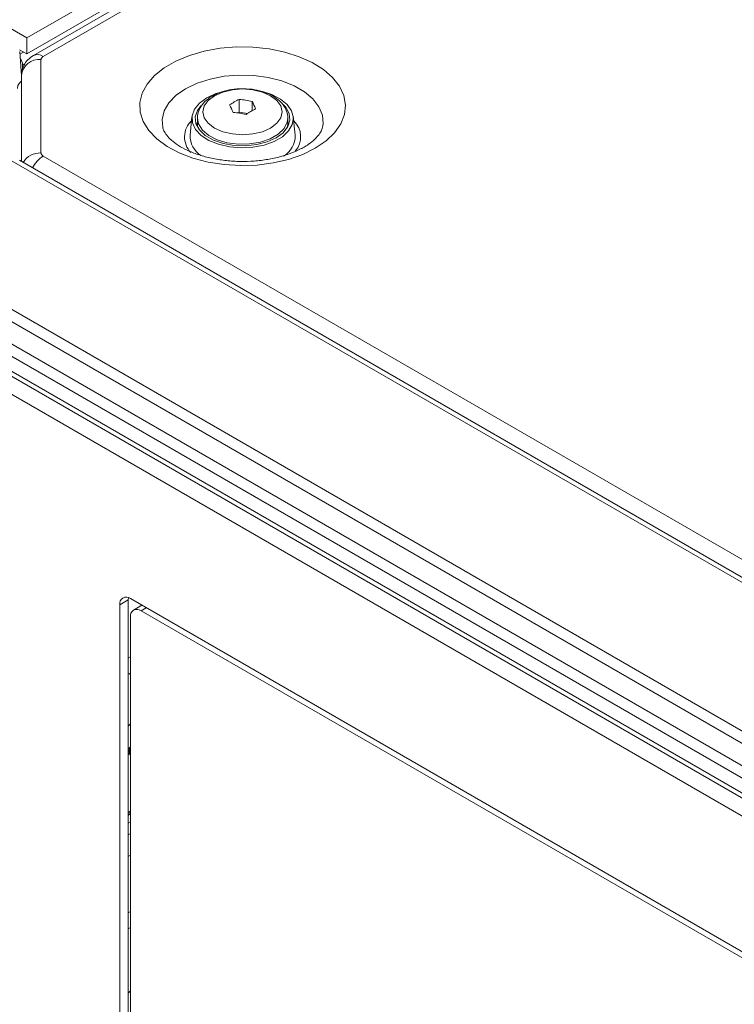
# Model space of a CAD drawing. Header units: millimetres. Extents: x 0 to 1118, y 0 to 864.
# Tile 264 of 512: x 466 to 490, y 181 to 213. Entities that reach past the tile are written whole.
import ezdxf

# ---------------------------------------------------------------- set-up
doc = ezdxf.new("R2010")
doc.units = ezdxf.units.MM

msp = doc.modelspace()

# ---------------------------------------------------------------- linework, layer by layer
at = {"color": 7, "linetype": 'Continuous', "lineweight": 15}
for p, q in [((466.3515, 212.7039), (553.1605, 262.8177)), ((553.1686, 262.2916), (466.3434, 212.1685)), ((553.4107, 262.2532), (466.565, 212.1183)), ((461.7249, 215.3748), (466.3515, 212.7039)), ((466.3434, 212.1685), (466.3515, 212.7039)), ((466.3434, 212.1685), (466.1009, 212.3073)), ((466.1085, 212.2492), (466.1668, 211.4379)), ((466.2071, 211.804), (466.2071, 211.666)), ((466.1668, 211.4533), (466.1668, 208.5982)), ((466.1668, 211.2672), (466.1653, 211.2681)), ((473.401, 210.66), (473.401, 210.2319)), ((473.8332, 210.5931), (473.8332, 210.2817)), ((471.8322, 210.0806), (471.7698, 209.4704)), ((473.401, 210.2319), (473.3597, 210.2081)), ((473.6771, 210.1892), (473.401, 210.2319)), ((475.2637, 209.4704), (475.2014, 210.0807)), ((472.0168, 210.0328), (472.0168, 209.8599)), ((475.0168, 209.8599), (475.0168, 210.0328)), ((475.0168, 209.8922), (475.0516, 209.8191)), ((598.1026, 132.4332), (466.1035, 208.6347)), ((461.0073, 204.2478), (593.0065, 128.0463)), ((469.7221, 194.1021), (469.7161, 194.0308)), ((469.7161, 194.0308), (469.7161, 148.7128)), ((518.1352, 166.1607), (469.7868, 194.0717)), ((469.4332, 148.5495), (469.4332, 193.8675)), ((470.1707, 193.85), (469.8904, 193.6882)), ((469.7868, 148.5495), (469.7868, 193.4593)), ((470.1403, 193.6634), (517.9584, 166.0586)), ((469.7868, 192.1326), (469.7161, 192.0922)), ((469.7161, 191.5633), (469.7868, 191.6045)), ((469.7161, 189.8287), (469.7868, 189.9059)), ((469.7868, 189.1412), (469.7161, 189.064)), ((469.7544, 188.9988), (469.748, 189.0989)), ((469.7537, 189.105), (469.7622, 188.9702)), ((469.7161, 186.9459), (469.7868, 187.023)), ((469.7868, 186.9433), (469.7161, 186.8687)), ((469.7868, 186.6506), (469.7161, 186.6098)), ((469.7161, 186.2204), (469.7868, 186.2612)), ((469.7868, 185.5467), (469.7161, 185.5059)), ((469.7868, 183.6715), (469.7161, 183.631)), ((469.7161, 183.1022), (469.7868, 183.1434)), ((469.7161, 180.9644), (469.7868, 181.0411))]:
    msp.add_line(p, q, dxfattribs=at)
at = {"color": 9, "linetype": 'Continuous', "lineweight": 0}
for p, q in [((553.7357, 262.2211), (466.89, 212.0861)), ((466.115, 212.1591), (466.2369, 212.2295)), ((466.2943, 211.8544), (466.2071, 211.804)), ((466.8168, 211.9841), (466.8168, 208.879)), ((466.89, 208.7769), (598.637, 132.721)), ((597.8527, 132.4085), (465.8535, 208.61)), ((461.5805, 206.1432), (593.5797, 129.9417)), ((593.3297, 129.6778), (461.3305, 205.8793)), ((461.0073, 205.3195), (593.0065, 129.118)), ((592.9029, 128.7695), (460.9038, 204.971)), ((460.9038, 204.4767), (592.9029, 128.2752)), ((460.8206, 203.7591), (593.481, 127.1759)), ((469.7161, 194.0308), (469.4332, 193.8675)), ((470.3172, 193.7655), (470.1403, 193.6634)), ((469.7868, 191.5484), (469.7384, 191.5763)), ((469.7161, 188.975), (469.7588, 189.0248)), ((469.7161, 188.9156), (469.7274, 188.9061)), ((469.7868, 188.8716), (469.7274, 188.9061)), ((469.7622, 188.9702), (469.7868, 188.956))]:
    msp.add_line(p, q, dxfattribs=at)
at = {"color": 9, "linetype": 'Continuous', "lineweight": 0, "flags": 128}
for points in [[(475.9326, 209.0369), (475.5138, 208.8312), (475.0433, 208.667), (474.5332, 208.5485), (473.9968, 208.4788), (473.448, 208.4596), (472.9009, 208.4915), (472.3698, 208.5737), (471.8684, 208.7039), (471.4098, 208.879), (471.0056, 209.0942), (470.6665, 209.344), (470.4013, 209.6221), (470.2167, 209.9211), (470.1176, 210.2333), (470.1065, 210.5506), (470.1837, 210.8649), (470.3473, 211.1679), (470.593, 211.4519), (470.9144, 211.7094), (471.3032, 211.9339), (471.7493, 212.1194), (472.2412, 212.2612), (472.7661, 212.3556), (473.3105, 212.4002), (473.8602, 212.3939), (474.401, 212.3366), (474.919, 212.2301), (475.4006, 212.0769), (475.8334, 211.8812), (476.2062, 211.6479), (476.5094, 211.3831), (476.735, 211.0936), (476.8773, 210.787), (476.9326, 210.4712), (476.8994, 210.1544), (476.7786, 209.8448), (476.5733, 209.5503), (476.2889, 209.2787), (475.9326, 209.0369)], [(470.8616, 209.7242), (470.8426, 209.9926), (470.9109, 210.275), (471.0679, 210.5454), (471.3083, 210.7946), (471.6238, 211.014), (472.0039, 211.1961), (472.4355, 211.3349), (472.9039, 211.4255), (473.3931, 211.4649), (473.8866, 211.4518), (474.3675, 211.3865), (474.8194, 211.2713), (475.227, 211.1101), (475.5763, 210.9085), (475.8555, 210.6732), (476.055, 210.4123), (476.1681, 210.1347), (476.1909, 209.8498), (476.1748, 209.7374)], [(472.5849, 210.7822), (472.3754, 210.6246), (472.2438, 210.4411), (472.1989, 210.2442), (472.2438, 210.0473), (472.3754, 209.8638), (472.5849, 209.7062), (472.8578, 209.5853), (473.1757, 209.5093), (473.5168, 209.4834), (473.8579, 209.5093), (474.1757, 209.5853), (474.4487, 209.7062), (474.6581, 209.8638), (474.7898, 210.0473), (474.8347, 210.2442), (474.7898, 210.4411), (474.6581, 210.6246), (474.4487, 210.7822), (474.1757, 210.9031), (473.8579, 210.9791), (473.5168, 211.005), (473.1757, 210.9791), (472.8578, 210.9031), (472.5849, 210.7822)], [(475.0166, 210.0198), (474.9983, 209.8974), (474.8934, 209.6889), (474.702, 209.5021), (474.4361, 209.3486), (474.1125, 209.2381), (473.7514, 209.1776), (473.3756, 209.1708), (473.0087, 209.2181), (472.6737, 209.3167), (472.3916, 209.4602), (472.1803, 209.6397), (472.0529, 209.8439), (472.0168, 210.0296)]]:
    msp.add_lwpolyline(points, dxfattribs=at)
at = {"color": 7, "linetype": 'Continuous', "lineweight": 15, "flags": 128}
for points in [[(474.1799, 210.9191), (474.4847, 210.8212), (474.7774, 210.6709), (475.0021, 210.4856), (475.1468, 210.2754), (475.2036, 210.0516), (475.1694, 209.8263), (475.0462, 209.6116), (474.8405, 209.419), (474.5634, 209.2591), (474.23, 209.1404), (473.858, 209.0692), (473.4677, 209.0495), (473.08, 209.0823), (472.7159, 209.1658), (472.3949, 209.2955), (472.1345, 209.4645), (471.9485, 209.6636), (471.8471, 209.8821), (471.8357, 210.1082), (471.9149, 210.3297), (472.0805, 210.5347), (472.3235, 210.7121), (472.3235, 210.7121)], [(472.3235, 210.7121), (472.6309, 210.8524), (472.7009, 210.876)], [(472.1364, 210.461), (472.0131, 210.2938), (471.9447, 210.0782), (471.9676, 209.8594), (472.0805, 209.6501), (472.277, 209.4625), (472.5454, 209.3075), (472.8704, 209.1941), (473.2329, 209.1289), (473.6119, 209.1157), (473.9854, 209.1552), (474.3316, 209.2452), (474.6305, 209.3803), (474.8646, 209.5529), (475.0205, 209.7528), (475.0889, 209.9684), (475.066, 210.1871), (474.953, 210.3964), (474.8647, 210.4936)], [(471.982, 209.8191), (472.0131, 209.8855), (472.0168, 209.8922)], [(472.0168, 209.8599), (472.0234, 209.7785), (472.0406, 209.7063)], [(474.993, 209.7063), (475.016, 209.8327), (475.0168, 209.8599)]]:
    msp.add_lwpolyline(points, dxfattribs=at)
at = {"color": 7, "linetype": 'Continuous', "lineweight": 15}
for centre, radius, start, end in [((465.8249, 211.7864), 0.3826, 2.64389, 37.84242), ((475.0689, 207.4054), 3.6571, 117.13431, 122.86032), ((469.2787, 208.5591), 4.262, 23.05008, 26.7486), ((472.9154, 206.0907), 4.595, 78.47899, 83.93423), ((470.0219, 208.6725), 4.2679, 23.05228, 26.74568), ((472.7151, 205.6604), 4.5932, 78.47803, 83.93548), ((475.6169, 207.089), 3.6571, 117.13431, 122.86032), ((472.5535, 209.4541), 0.7839, 178.81333, 237.39981), ((474.4683, 209.4571), 0.7956, 300.45728, 0.95285), ((469.6488, 193.9025), 0.2184, 50.79682, 189.21356), ((470.0023, 193.4942), 0.2184, 50.79638, 189.214), ((469.7239, 188.9972), 0.0305, 325.16779, 2.92721)]:
    msp.add_arc(centre, radius, start, end, dxfattribs=at)
at = {"color": 9, "linetype": 'Continuous', "lineweight": 0}
for centre, radius, start, end in [((466.7014, 211.838), 0.3116, 52.75079, 115.97501), ((466.9419, 211.9716), 0.1257, 114.37227, 174.30962), ((466.7626, 211.387), 0.5995, 84.81746, 173.64868), ((472.3262, 209.412), 0.7392, 133.3436, 224.07522), ((474.7124, 209.4133), 0.7348, 319.2427, 46.87018), ((466.7895, 208.2129), 0.6666, 87.65439, 148.0849), ((467.4137, 207.9533), 0.976, 122.45262, 153.81896), ((466.9419, 208.8915), 0.1257, 185.69755, 245.6217), ((469.7232, 189.0011), 0.0335, 257.68115, 317.03157), ((469.6907, 188.9675), 0.0716, 300.88748, 2.15646)]:
    msp.add_arc(centre, radius, start, end, dxfattribs=at)
at = {"color": 7, "linetype": 'Continuous', "lineweight": 15}
for points, knots in [([(466.565, 212.1183), (466.499, 212.073), (466.3708, 211.985), (466.2381, 211.7927), (466.1745, 211.6095), (466.1688, 211.4937), (466.1668, 211.4533)], [0, 0, 0, 0, 0.295483, 0.5729838, 0.8507849, 1, 1, 1, 1]), ([(466.1653, 211.2681), (466.1271, 211.2308), (466.049, 211.1544), (466.0366, 211.0659), (466.0303, 211.0206)], [0, 0, 0, 0, 0.4879725, 1, 1, 1, 1]), ([(473.6381, 211.0059), (473.5902, 211.0098), (473.4283, 211.023), (473.1489, 210.9932), (472.8283, 210.9194), (472.6229, 210.833), (472.5262, 210.7784), (472.5131, 210.7711)], [0, 0, 0, 0, 0.1188871, 0.4014743, 0.6857268, 0.9575025, 1, 1, 1, 1]), ([(472.5131, 210.7711), (472.467, 210.7423), (472.3345, 210.6593), (472.1696, 210.4968), (472.055, 210.2819), (472.007, 210.121), (472.0197, 210.0382), (472.0212, 210.0283)], [0, 0, 0, 0, 0.1614789, 0.4647485, 0.7203256, 0.9667211, 1, 1, 1, 1]), ([(475.0129, 210.0152), (475.0143, 210.0236), (475.0284, 210.1088), (474.9826, 210.2728), (474.8736, 210.4817), (474.6951, 210.6635), (474.4585, 210.8161), (474.1674, 210.9297), (473.8861, 210.996), (473.7046, 211.0032), (473.6381, 211.0059)], [0, 0, 0, 0, 0.0155296, 0.1563219, 0.2947377, 0.4381327, 0.5904636, 0.7488508, 0.9080908, 1, 1, 1, 1]), ([(475.5577, 209.074), (475.5066, 209.0459), (475.3573, 208.9638), (475.0651, 208.842), (474.6731, 208.7248), (474.243, 208.6417), (473.7889, 208.5971), (473.325, 208.5934), (472.8665, 208.6312), (472.4286, 208.7086), (472.0257, 208.8217), (471.6709, 208.964), (471.375, 209.1269), (471.1453, 209.2997), (470.9861, 209.4685), (470.8925, 209.6176), (470.8721, 209.6932), (470.8622, 209.7299)], [0, 0, 0, 0, 0.03561764, 0.10416246, 0.17340467, 0.24335588, 0.31384093, 0.38462711, 0.45546219, 0.52601517, 0.59602885, 0.66527675, 0.73360995, 0.8010868, 0.86824719, 0.9360852, 1, 1, 1, 1]), ([(476.1699, 209.7345), (476.1637, 209.7049), (476.1498, 209.638), (476.0723, 209.5027), (475.9291, 209.3382), (475.7504, 209.1912), (475.608, 209.1046), (475.5577, 209.074)], [0, 0, 0, 0, 0.1844544, 0.415558, 0.6364253, 0.8714673, 1, 1, 1, 1]), ([(469.7484, 188.9863), (469.7486, 188.9846), (469.7491, 188.9802), (469.7481, 188.9789), (469.7475, 188.9781)], [0, 0, 0, 0, 0.3875142, 1, 1, 1, 1]), ([(469.7493, 188.9862), (469.7494, 188.9889), (469.7495, 188.9932), (469.753, 188.9972), (469.7544, 188.9988)], [0, 0, 0, 0, 0.609225, 1, 1, 1, 1])]:
    msp.add_open_spline(points, degree=3, knots=knots, dxfattribs=at)
at = {"color": 9, "linetype": 'Continuous', "lineweight": 0}
msp.add_open_spline([(469.7622, 188.9702), (469.7589, 188.9725), (469.7524, 188.977), (469.7486, 188.9829), (469.7492, 188.986), (469.7493, 188.9862)], degree=3, knots=[0, 0, 0, 0, 0.4803176, 0.9620148, 1, 1, 1, 1], dxfattribs=at)

doc.saveas('drawing.dxf')
